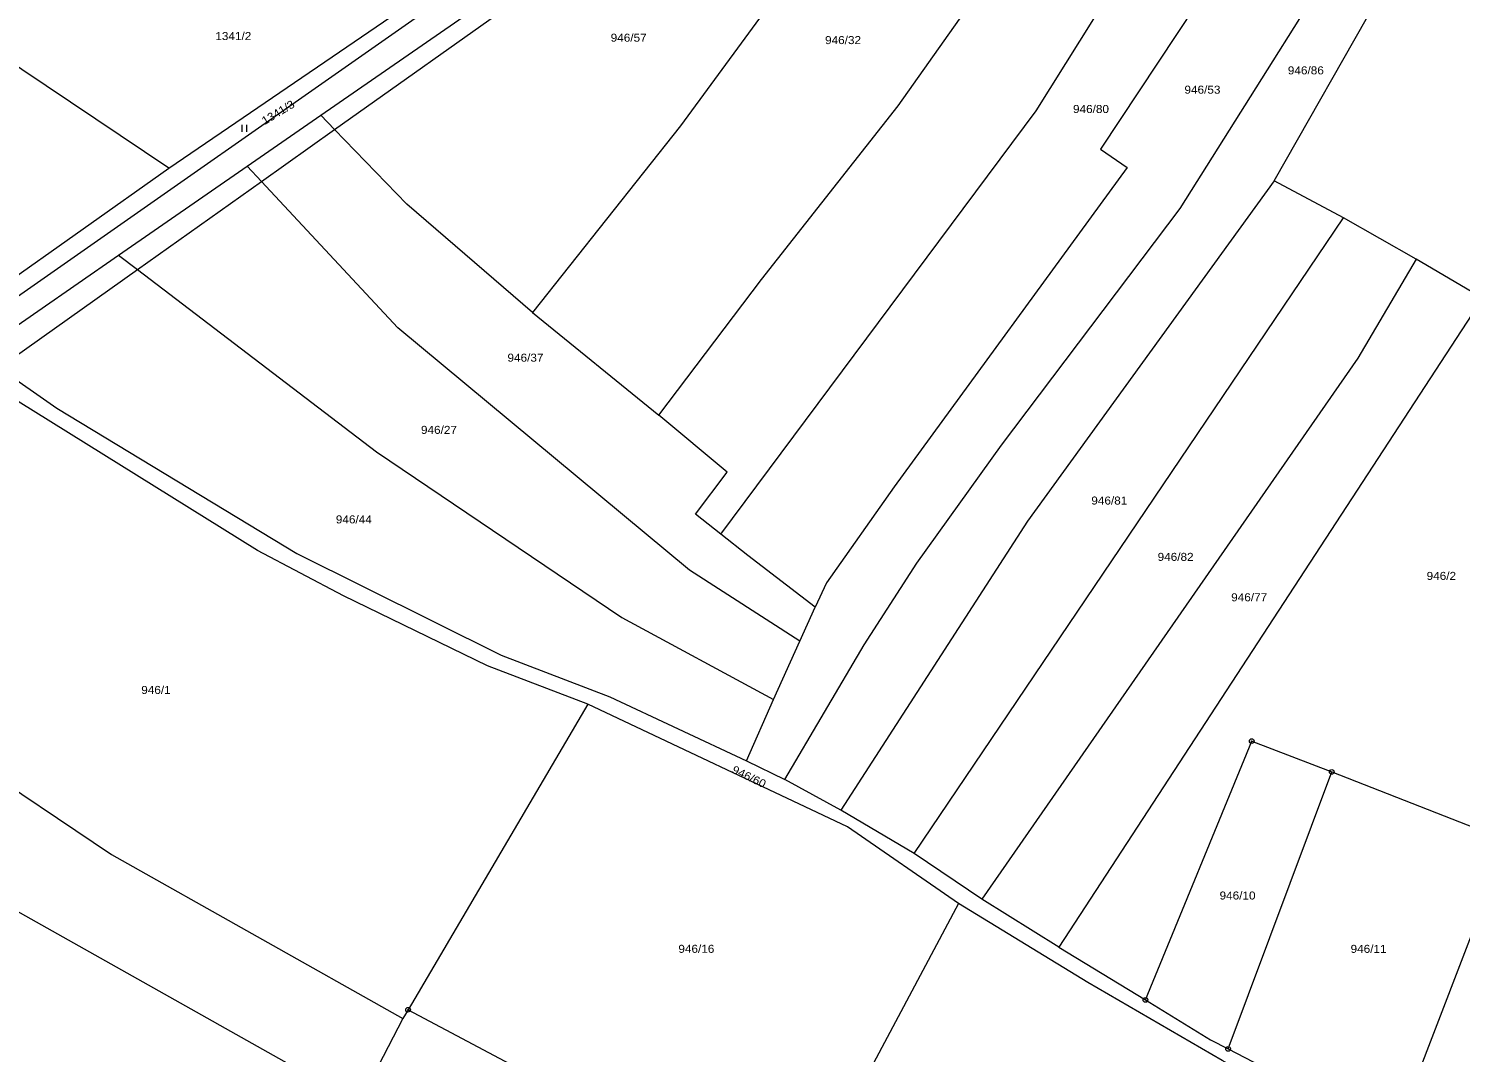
# Model space of a CAD drawing. Extents: x -686207 to -681951, y -1020493 to -1017811.
# Drawn here: x -682925.2 to -682620.9, y -1019257.8 to -1019040.4 of the extents above; entities that cross this region are included whole.
import ezdxf

# ---------------------------------------------------------------- set-up
doc = ezdxf.new("R2010")
doc.units = 0
doc.header["$LTSCALE"] = 0.4
for name, color, linetype, lineweight in [('1', 7, 'Continuous', 13), ('3', 7, 'Continuous', 13), ('4', 7, 'Continuous', 13), ('8', 7, 'Continuous', 13)]:
    doc.layers.add(name, color=color, linetype=linetype, lineweight=lineweight)
doc.layers.add('2', color=7, linetype='Continuous')

msp = doc.modelspace()

# ---------------------------------------------------------------- linework, layer by layer
at = {"layer": '1'}
for p, q in [((-682863.07, -1019058.77), (-682778.01, -1018999.93)), ((-682795.39, -1019004.9), (-682938.8, -1019105.2)), ((-682660.46, -1019072.75), (-682623.36, -1019007.38)), ((-682895.4, -1019070.03), (-682941.56, -1019039.09)), ((-682878.71, -1019069.59), (-682863.07, -1019058.77)), ((-682942.47, -1019103.35), (-682895.4, -1019070.03)), ((-682906.04, -1019088.5), (-682878.71, -1019069.59)), ((-682645.75, -1019080.6), (-682660.46, -1019072.75)), ((-682736.98, -1019215.54), (-682645.75, -1019080.6)), ((-682936.09, -1019109.29), (-682906.04, -1019088.5)), ((-682616.2, -1019097.64), (-682706.22, -1019235.42)), ((-682818.06, -1019100.69), (-682791.25, -1019122.48)), ((-682761.29, -1019170.46), (-682758.06, -1019163.26)), ((-682766.88, -1019182.83), (-682761.29, -1019170.46)), ((-682772.61, -1019195.86), (-682766.88, -1019182.83)), ((-682772.61, -1019195.86), (-682764.49, -1019199.84)), ((-682670.27, -1019257.04), (-682648.26, -1019198.24)), ((-682648.26, -1019198.24), (-682611.31, -1019212.69)), ((-682727.6, -1019226.16), (-682762.69, -1019292.13)), ((-682615.62, -1019225.06), (-682634.9, -1019275.34)), ((-682706.22, -1019235.42), (-682687.85, -1019246.65)), ((-682844.53, -1019248.73), (-682762.69, -1019292.13)), ((-682670.27, -1019257.04), (-682634.9, -1019275.34))]:
    msp.add_line(p, q, dxfattribs=at)
for points in [[(-682622, -1018935.9), (-682631.4, -1018957.3), (-682656.76, -1019004.61), (-682697.38, -1019065.99), (-682691.74, -1019069.88), (-682741.22, -1019137.72), (-682755.62, -1019158.06), (-682758.06, -1019163.26)], [(-682778.08, -1019147.75), (-682711.09, -1019057.87), (-682670.61, -1018993.29), (-682651.26, -1018956.34), (-682645.59, -1018943.34)], [(-682791.25, -1019122.48), (-682769.44, -1019093.65), (-682740.41, -1019056.8), (-682716.36, -1019022.82), (-682681.64, -1018962.4), (-682679.6, -1018958.89)], [(-682764.49, -1019199.84), (-682747.6, -1019171.27), (-682736.43, -1019153.9), (-682718.43, -1019128.84), (-682680.44, -1019078.6), (-682636.45, -1019008.73), (-682626.86, -1018989.53), (-682611.44, -1018960.2)], [(-682736.14, -1018984.1), (-682756.94, -1019020.55), (-682786.61, -1019061.05), (-682818.06, -1019100.69)], [(-682895.4, -1019070.03), (-682833.94, -1019028.12), (-682804.55, -1019007.52)], [(-682818.06, -1019100.69), (-682844.82, -1019077.68), (-682860.13, -1019061.81), (-682863.07, -1019058.77)], [(-682761.29, -1019170.46), (-682784.73, -1019155.38), (-682846.7, -1019103.9), (-682875.7, -1019072.86), (-682878.71, -1019069.59)], [(-682660.46, -1019072.75), (-682712.91, -1019144.98), (-682752.57, -1019206.37)], [(-682611.68, -1019099.92), (-682616.2, -1019097.64), (-682630.35, -1019089.35), (-682645.75, -1019080.6)], [(-682906.04, -1019088.5), (-682902.04, -1019091.55), (-682851.22, -1019130.24), (-682799.13, -1019165.44), (-682766.88, -1019182.83)], [(-682630.35, -1019089.35), (-682642.75, -1019110.35), (-682722.59, -1019225.27)], [(-682806.33, -1019183.84), (-682827.63, -1019175.7), (-682858.24, -1019160.85), (-682876.52, -1019151.25), (-682934.93, -1019114.89), (-682939.8, -1019111.86), (-682936.09, -1019109.29)], [(-682936.09, -1019109.29), (-682931.51, -1019112.46), (-682919.14, -1019121.01), (-682868.18, -1019151.84), (-682824.73, -1019173.42), (-682801.67, -1019182.27), (-682772.61, -1019195.86)], [(-682778.08, -1019147.75), (-682783.49, -1019143.49), (-682776.74, -1019134.56), (-682791.25, -1019122.48)], [(-682999.68, -1019147.24), (-682999.05, -1019147.8), (-682997.9, -1019148.82), (-682968.7, -1019174.74), (-682907.54, -1019215.77), (-682845.65, -1019250.63)], [(-682758.06, -1019163.26), (-682772.35, -1019152.28), (-682778.08, -1019147.75)], [(-682806.33, -1019183.84), (-682844.53, -1019248.73), (-682845.65, -1019250.63), (-682854.96, -1019268.67), (-682879.72, -1019326.28)], [(-682727.6, -1019226.16), (-682751.13, -1019209.9), (-682806.33, -1019183.84)], [(-682687.85, -1019246.65), (-682665.26, -1019191.68), (-682648.26, -1019198.24)], [(-682854.96, -1019268.67), (-682976.18, -1019200.54), (-682992.8, -1019196.26)], [(-682706.22, -1019235.42), (-682722.59, -1019225.27), (-682736.98, -1019215.54), (-682752.57, -1019206.37), (-682764.49, -1019199.84)], [(-682655.14, -1019268.5), (-682671.54, -1019259.52), (-682700.06, -1019242.93), (-682727.6, -1019226.16)], [(-682687.85, -1019246.65), (-682674.02, -1019255.1), (-682670.27, -1019257.04)]]:
    msp.add_lwpolyline(points, dxfattribs=at)
at = {"layer": '3'}
for p, q in [((-682879.791, -1019062.34), (-682879.791, -1019060.84)), ((-682878.79, -1019062.34), (-682878.79, -1019060.84))]:
    msp.add_line(p, q, dxfattribs=at)
at = {"layer": '4'}
for p, q in [((-682860.13, -1019061.81), (-682766.98, -1018995.73)), ((-682875.7, -1019072.86), (-682860.13, -1019061.81)), ((-682902.04, -1019091.55), (-682875.7, -1019072.86)), ((-682931.51, -1019112.46), (-682902.04, -1019091.55))]:
    msp.add_line(p, q, dxfattribs=at)
at = {"layer": '8'}
for centre, radius in [((-682665.26, -1019191.6799), 0.5), ((-682665.26, -1019191.6799), 0.0303), ((-682648.26, -1019198.2399), 0.5), ((-682648.26, -1019198.2399), 0.0303), ((-682687.85, -1019246.6499), 0.5), ((-682687.85, -1019246.6499), 0.0303), ((-682844.53, -1019248.7299), 0.5), ((-682844.53, -1019248.7299), 0.0303), ((-682670.27, -1019257.0399), 0.5), ((-682670.27, -1019257.0399), 0.0303)]:
    msp.add_circle(centre, radius, dxfattribs=at)

# ---------------------------------------------------------------- texts
at = {"layer": '2', "width": 1.1}
for s, p in [('1341/2', (-682885.49, -1019042.82)), ('946/57', (-682801.48, -1019043.169)), ('946/32', (-682755.93, -1019043.679)), ('946/86', (-682657.59, -1019050.11)), ('946/53', (-682679.56, -1019054.21)), ('946/80', (-682703.24, -1019058.309)), ('946/37', (-682823.41, -1019111.12)), ('946/27', (-682841.79, -1019126.45)), ('946/81', (-682699.35, -1019141.46)), ('946/44', (-682859.88, -1019145.46)), ('946/82', (-682685.26, -1019153.419)), ('946/2', (-682628.1, -1019157.46)), ('946/77', (-682669.63, -1019162)), ('946/1', (-682901.23, -1019181.679)), ('946/10', (-682672.1, -1019225.33)), ('946/16', (-682787.095, -1019236.65)), ('946/11', (-682644.26, -1019236.66))]:
    msp.add_text(s, height=1.7, dxfattribs=at).set_placement(p)
for s, rotation, p in [('1341/3', 31, (-682875.002, -1019060.878)), ('946/60', 334, (-682775.882, -1019198.333))]:
    msp.add_text(s, height=1.7, rotation=rotation, dxfattribs=at).set_placement(p)

doc.saveas('drawing.dxf')
